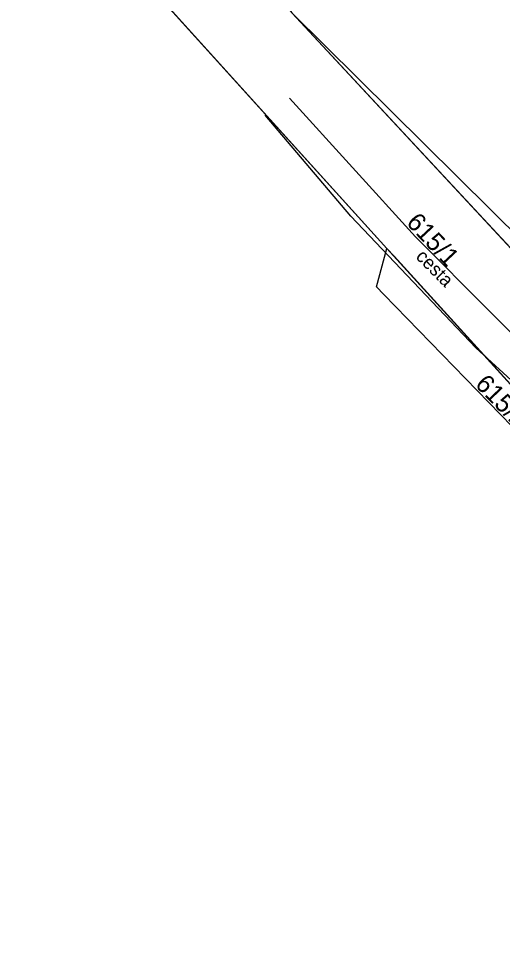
# Model space of a CAD drawing. Extents: x -469926 to -462499, y -1098642 to -1092733.
# Drawn here: x -468260.9 to -468216, y -1097333.1 to -1097245.9 of the extents above; entities that cross this region are included whole.
import ezdxf

# ---------------------------------------------------------------- set-up
doc = ezdxf.new("R2010")
doc.units = 0
for name, color, linetype in [('Vrstva 1', 7, 'Continuous'), ('Vrstva 11', 7, 'Continuous'), ('Vrstva 13', 7, 'Continuous'), ('Vrstva 50', 7, 'Continuous')]:
    doc.layers.add(name, color=color, linetype=linetype)

msp = doc.modelspace()

# ---------------------------------------------------------------- linework, layer by layer
at = {"layer": 'Vrstva 1'}
for p, q in [((-468235.5, -1097245.38), (-468180.63, -1097299.79)), ((-468181.72, -1097303.31), (-468235.5, -1097245.38)), ((-468226.01, -1097268), (-468226.68, -1097267.27)), ((-468192.91, -1097304.49), (-468226.01, -1097268))]:
    msp.add_line(p, q, dxfattribs=at)
at = {"layer": 'Vrstva 11'}
msp.add_lwpolyline([(-468172.42, -1097323.77), (-468193.56, -1097305.68), (-468192.91, -1097304.49), (-468226.68, -1097267.27), (-468249.22, -1097242.33), (-468254.79, -1097238.41), (-468260.47, -1097221.45), (-468260.85, -1097204.35), (-468248.8, -1097205.62), (-468252.825, -1097217.667), (-468248.71, -1097227.72), (-468235.5, -1097245.38), (-468181.72, -1097303.31), (-468179.12, -1097301.1), (-468177.986, -1097302.082)], dxfattribs=at)
at = {"layer": 'Vrstva 13'}
for p, q in [((-468226.68, -1097267.27), (-468249.22, -1097242.33)), ((-468227.63, -1097270.85), (-468226.68, -1097267.27)), ((-468226.95, -1097271.55), (-468227.63, -1097270.85)), ((-468195.43, -1097304.08), (-468226.95, -1097271.55))]:
    msp.add_line(p, q, dxfattribs=at)
for points in [[(-468235.714, -1097253.293), (-468224.021, -1097266.201), (-468210.115, -1097280.198), (-468196.239, -1097294.641), (-468182.463, -1097310.824), (-468178.6, -1097316.927), (-468179.015, -1097320.327), (-468180.844, -1097323.764), (-468185.613, -1097328), (-468200.565, -1097339.683)], [(-468202.042, -1097337.082), (-468187.402, -1097325.458), (-468184.175, -1097319.435), (-468185.168, -1097314.386), (-468189.548, -1097307.51), (-468206.074, -1097287.81), (-468218.436, -1097276.527), (-468230.04, -1097264.288), (-468237.991, -1097254.885)]]:
    msp.add_lwpolyline(points, dxfattribs=at)

# ---------------------------------------------------------------- texts
msp.add_text('cesta', height=1.25, rotation=314.70804, dxfattribs=at).set_placement((-468224.077, -1097268.117))
at = {"layer": 'Vrstva 50'}
for s, rotation, p in [('615/1', 313.182, (-468224.957, -1097264.942)), ('615/2', 314.091, (-468218.576, -1097279.989))]:
    msp.add_text(s, height=1.7, rotation=rotation, dxfattribs=at).set_placement(p)

doc.saveas('drawing.dxf')
